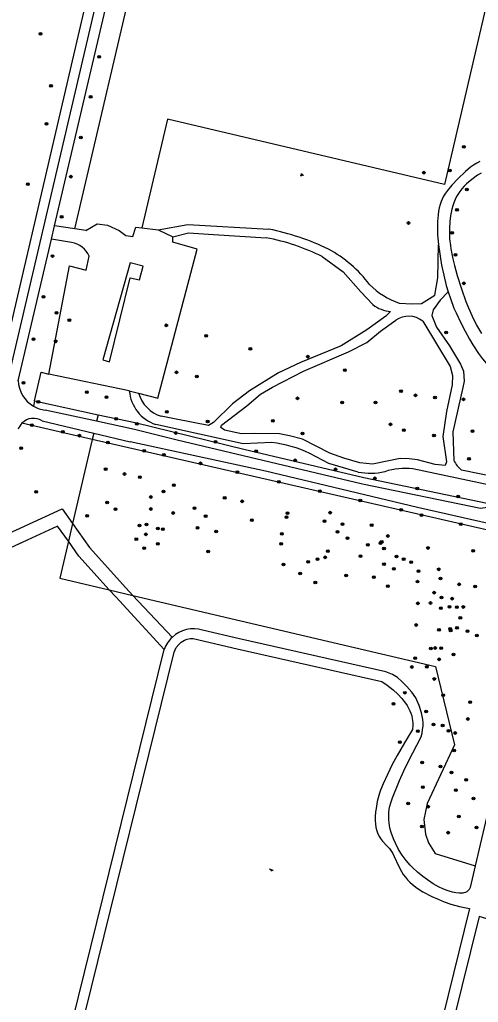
# Model space of a CAD drawing. Extents: x 128999 to 131010, y 395498 to 399007.
# Drawn here: x 129211.4 to 129345.9, y 396690 to 396978.2 of the extents above; entities that cross this region are included whole.
import ezdxf

# ---------------------------------------------------------------- set-up
doc = ezdxf.new("R2010")
doc.units = 0
for name, color, linetype in [('gg-knt-onverhard', 7, 'Continuous'), ('gg-knt-verharding', 7, 'Continuous'), ('gt-grn-groengrens', 7, 'Continuous'), ('gt-grn-weggrens', 7, 'Continuous'), ('gt-symb-boom', 7, 'Continuous'), ('gt-symb-groenvak', 7, 'Continuous'), ('gt-symb-speelvoorziening', 7, 'Continuous')]:
    doc.layers.add(name, color=color, linetype=linetype)

# ---------------------------------------------------------------- blocks, each defined once
blk = doc.blocks.new('gt0-BOOM')
at = {"layer": 'gt-symb-boom'}
for radius in [0.4, 0.2]:
    blk.add_circle((0, 0), radius, dxfattribs=at)
blk = doc.blocks.new('gt0-SV')
at = {"layer": 'gt-symb-speelvoorziening'}
for p, q in [((-0.48, 0.26), (-0.08, 0.1)), ((0.54, -0.08), (-0.45, 0.32)), ((0.13, 0.01), (0.51, -0.14))]:
    blk.add_line(p, q, dxfattribs=at)
for centre, radius, start, end in [((-0.47, 0.29), 0.0369, 63.6251, 252.6602), ((0, -0.01), 0.128, 127.6866, 8.5986), ((0.53, -0.11), 0.0363, 243.5085, 72.5436)]:
    blk.add_arc(centre, radius, start, end, dxfattribs=at)
blk = doc.blocks.new('gt0-GRVAK')
at = {"layer": 'gt-symb-groenvak'}
for p, q in [((-0.11, 0.19), (-0.23, 0.24)), ((-0.18, 0.15), (0.09, 0.15)), ((-0.09, 0.21), (-0.16, 0.32)), ((-0.05, 0.21), (-0.05, 0.39)), ((0, 0.21), (0.06, 0.32)), ((0.01, 0.19), (0.13, 0.24)), ((0.26, -0.05), (0.2, 0.06)), ((0.31, -0.05), (0.31, 0.13)), ((0.35, -0.05), (0.41, 0.06)), ((-0.24, -0.23), (-0.36, -0.18)), ((-0.32, -0.26), (-0.05, -0.26)), ((-0.23, -0.21), (-0.29, -0.1)), ((-0.18, -0.2), (-0.18, -0.02)), ((-0.14, -0.21), (-0.07, -0.1)), ((-0.12, -0.23), (0, -0.18)), ((0.24, -0.07), (0.12, -0.02)), ((0.17, -0.11), (0.44, -0.11)), ((0.37, -0.07), (0.49, -0.02))]:
    blk.add_line(p, q, dxfattribs=at)

msp = doc.modelspace()

# ---------------------------------------------------------------- linework, layer by layer
at = {"layer": 'gg-knt-onverhard'}
for p, q in [((129227.55, 396916.8), (129221.6, 396917.68)), ((129230.76, 396916.34), (129227.55, 396916.8)), ((129247.23, 396917.14), (129252.03, 396916.58)), ((129252.03, 396916.58), (129260.71, 396918.09)), ((129260.71, 396918.09), (129284.43, 396916.77)), ((129226.61, 396912.82), (129220.7, 396913.84)), ((129311.42, 396898.37), (129314.9, 396894.6)), ((129243.53, 396869.33), (129219.89, 396874.26)), ((129233.93, 396860.42), (129218.85, 396863.64)), ((129217.97, 396860.53), (129233.11, 396856.94)), ((129245.05, 396858.04), (129233.93, 396860.42)), ((129276.92, 396853.81), (129251.26, 396859.45)), ((129233.11, 396856.94), (129243.82, 396854.4)), ((129285.3, 396854.15), (129276.92, 396853.81)), ((129352.89, 396840.87), (129326.62, 396846.44)), ((129353.48, 396843.45), (129340.94, 396846.1)), ((129366.88, 396824.32), (129344.96, 396730))]:
    msp.add_line(p, q, dxfattribs=at)
for points in [[(129346.34, 396936.55), (129345.46, 396936.1), (129344.41, 396935.48), (129343.59, 396934.91), (129342.06, 396933.64), (129339.88, 396931.53), (129338.07, 396929.63), (129336.78, 396928.08), (129336.21, 396927.26), (129335.69, 396926.42), (129335.24, 396925.54), (129334.96, 396924.88), (129334.64, 396923.93), (129334.39, 396922.97), (129334.2, 396921.98), (129334.05, 396920.97), (129333.89, 396918.95), (129333.86, 396917.18), (129333.92, 396915.17), (129334.17, 396912.19)], [(129346.71, 396933.2), (129345.62, 396932.53), (129343.97, 396931.35), (129342.43, 396930.02), (129341.72, 396929.3), (129341.05, 396928.55), (129340.43, 396927.76), (129339.87, 396926.93), (129339.51, 396926.32), (129339.06, 396925.43), (129338.67, 396924.51), (129338.34, 396923.56), (129338.06, 396922.59), (129337.66, 396920.61), (129337.46, 396918.95), (129337.36, 396916.94), (129337.36, 396915.94), (129337.45, 396913.94), (129337.66, 396911.95), (129337.81, 396910.95), (129338.38, 396908.01), (129338.86, 396906.07), (129339.67, 396903.17), (129340.88, 396899.27), (129342.21, 396895.5), (129342.95, 396893.64), (129344.02, 396891.25), (129345.37, 396888.57), (129346.77, 396886.1)], [(129230.76, 396916.34), (129234.15, 396918.3), (129237.16, 396917.87), (129240.55, 396916.34), (129242.51, 396914.86), (129244.56, 396914.58), (129245.45, 396917.35), (129247.23, 396917.14)], [(129256.29, 396914.53), (129260.9, 396915.68), (129268.21, 396915.21), (129283.68, 396914.22)], [(129246.24, 396868.62), (129251.91, 396867.18), (129263.45, 396910.84), (129256.29, 396912.97), (129256.29, 396914.53)], [(129322.68, 396895.02), (129326.51, 396894.8), (129329.24, 396894.91), (129333.13, 396897.4), (129333.95, 396902.45), (129334.17, 396912.19)], [(129219.89, 396874.26), (129225.99, 396906), (129230.84, 396904.76), (129231.8, 396908.79)], [(129235.74, 396878.43), (129237.76, 396877.88), (129243.79, 396902.45), (129246.56, 396901.93), (129247.6, 396905.88), (129243.78, 396906.85), (129235.74, 396878.43)], [(129300.1, 396908.7), (129306.24, 396904.22), (129311.42, 396898.37)], [(129337.05, 396898.33), (129334.71, 396895.95), (129332.64, 396893.1), (129332.2, 396891.46), (129333.63, 396888.03), (129337.39, 396882.5), (129340.62, 396877.13), (129341.49, 396875.12), (129341.71, 396872.12), (129341.3, 396870.29)], [(129337.05, 396898.33), (129337.66, 396896.43), (129338.72, 396893.62), (129339.33, 396892.17), (129340.6, 396889.46), (129341.99, 396886.79), (129343.24, 396884.53), (129344.26, 396882.81), (129345.9, 396880.29), (129347.09, 396878.69), (129348.23, 396877.31), (129349.58, 396875.83), (129352.64, 396872.77), (129353.32, 396872.04), (129354.21, 396870.91), (129354.76, 396870.07), (129355.25, 396869.19), (129355.97, 396867.66)], [(129320.09, 396892.63), (129318.7, 396891.27), (129313.13, 396887.23), (129305.64, 396882.53), (129293.74, 396877.6), (129287.28, 396874.59), (129278.78, 396869.37), (129273.76, 396865.47), (129268.21, 396860.04), (129266.76, 396859.17), (129257.22, 396861.03), (129252.88, 396861.87)], [(129328.05, 396849.11), (129325.63, 396849.38), (129322.91, 396849.49), (129314.88, 396847.85), (129311.16, 396848.18), (129306.41, 396849.6), (129302.36, 396851.02), (129294.33, 396855.18), (129290.45, 396856.16), (129287.55, 396856.71), (129280.34, 396856.82), (129276.46, 396856.76), (129271.43, 396857.8), (129270.32, 396858.55), (129270.52, 396859.29), (129277.99, 396864.9), (129281.98, 396868.35), (129285.53, 396870.42), (129294.6, 396875.07), (129307.77, 396880.75), (129313.18, 396883.54), (129317.17, 396886.82), (129321.65, 396890.04)], [(129329.55, 396889.79), (129337.61, 396876.49), (129338.27, 396873.87), (129338.21, 396871.08), (129336.52, 396863.26), (129335.42, 396855.94), (129336.51, 396848.48), (129336.17, 396847.4)], [(129341.3, 396870.29), (129338.43, 396857.31), (129338.65, 396848.89)], [(129350.82, 396835.9), (129350.31, 396835.62), (129349.49, 396835.32), (129348.52, 396835.1), (129346.49, 396834.86), (129311.88, 396841.95), (129257.56, 396854.87), (129245.05, 396858.04)], [(129366.88, 396824.32), (129367.34, 396826.27), (129328.07, 396835.09), (129283.5, 396845.76), (129243.82, 396854.4)], [(129310.61, 396845.51), (129302.03, 396848.02), (129296.47, 396850.92)], [(129336.17, 396847.4), (129333.24, 396847.74), (129328.05, 396849.11)], [(129344.96, 396730), (129343.49, 396723.65), (129343.17, 396723.14), (129342.5, 396722.42), (129342.3, 396722.3), (129341.35, 396722.04), (129340.29, 396722.03), (129339.29, 396722.14), (129338.29, 396722.33), (129337.33, 396722.59), (129336.4, 396722.92), (129335.29, 396723.39), (129334.4, 396723.82), (129332.65, 396724.8), (129330.97, 396725.9), (129329.58, 396726.92), (129328.02, 396728.19), (129326.56, 396729.55), (129325.87, 396730.27), (129324.74, 396731.57), (129323.54, 396733.18), (129322.47, 396734.87), (129321.54, 396736.65), (129320.97, 396737.93), (129320.3, 396739.82), (129320.03, 396740.79), (129319.83, 396741.77), (129319.7, 396742.67), (129319.61, 396743.67), (129319.59, 396744.68), (129319.64, 396745.68), (129319.76, 396746.67), (129319.93, 396747.52), (129320.19, 396748.48), (129320.7, 396750), (129322.79, 396755.11), (129323.99, 396757.86), (129325.4, 396760.78), (129329.08, 396767.89), (129329.36, 396768.98), (129329.54, 396769.97), (129329.64, 396770.98), (129329.66, 396771.98), (129329.59, 396772.98), (129329.44, 396773.88), (129329.21, 396774.86), (129328.53, 396777.07), (129327.54, 396779.26), (129326.35, 396780.99), (129324.87, 396782.64), (129323.4, 396784.12), (129322.12, 396785.26), (129320.71, 396786.12), (129318.7, 396786.95), (129275.82, 396796.58), (129264.98, 396799.18)], [(129230.58, 396686.93), (129256.67, 396792.73), (129257.31, 396794.03), (129258.03, 396794.94), (129258.78, 396795.66), (129259.66, 396796.22), (129260.5, 396796.53), (129261.33, 396796.75), (129262.26, 396796.75), (129275.14, 396793.66), (129317.56, 396784.13), (129319.18, 396782.99), (129320.93, 396781.61), (129322.25, 396780.41), (129323.44, 396779.12), (129324.48, 396777.77), (129324.97, 396777.03), (129325.41, 396776.25), (129325.77, 396775.52), (129326.08, 396774.77), (129326.32, 396774.03), (129326.5, 396773.29), (129326.6, 396772.64), (129326.66, 396771.9), (129326.64, 396771.15), (129326.53, 396770.01), (129324.18, 396766.13), (129322.03, 396762.39), (129320.64, 396759.74), (129319.2, 396756.83), (129317.95, 396754.09), (129317.21, 396752.24), (129316.89, 396751.3), (129316.5, 396750), (129316.22, 396748.86), (129315.87, 396746.89), (129315.76, 396745.88), (129315.66, 396744.4), (129315.66, 396743.36), (129315.71, 396742.33), (129315.84, 396741.31), (129316.07, 396740.33), (129316.4, 396739.39), (129316.85, 396738.52), (129317.15, 396738.09), (129317.79, 396737.32), (129319.17, 396735.85), (129319.82, 396735.09), (129320.23, 396734.52), (129320.75, 396733.68), (129321.21, 396732.79), (129322.46, 396730.04), (129323.32, 396728.39), (129323.87, 396727.54), (129324.46, 396726.72), (129325.1, 396725.95), (129325.79, 396725.22), (129326.52, 396724.54), (129327.92, 396723.48), (129329.63, 396722.43), (129332.22, 396721.09), (129334.04, 396720.23), (129335.88, 396719.45), (129337.76, 396718.8), (129340.36, 396718.13), (129343.31, 396717.56), (129324.4, 396640.85)], [(129159.32, 396520.29), (129187.11, 396516.16), (129201.39, 396576.77), (129217.86, 396648.03), (129253.72, 396793.44)], [(129294.83, 396500), (129294.79, 396499.82), (129309.31, 396497.04), (129346.36, 396488.57), (129372.95, 396482.31), (129375.42, 396496.52), (129378.19, 396511.05), (129381.64, 396527.39), (129384.02, 396540.85), (129388.38, 396556.49), (129393.24, 396574.37), (129421.13, 396690.23), (129421.11, 396690.67), (129420.62, 396691.69), (129419.24, 396692.67), (129417.26, 396693.77), (129401.58, 396699.32), (129379.8, 396704.9), (129346.09, 396715.16), (129325.91, 396633.49), (129302.28, 396532.22), (129294.83, 396500)]]:
    msp.add_lwpolyline(points, dxfattribs=at)
for centre, radius, start, end in [((129268.85, 396841.75), 76.63, 64.4334, 78.2667), ((129225.46, 396905.97), 6.94, 23.9779, 80.4253), ((129272.2, 396852.88), 62.4, 63.4467, 79.4031), ((129285.06, 396879.2), 35.87, 36.3947, 61.9779), ((129330.58, 396917.38), 23.72, 225.4382, 250.551), ((129320.79, 396902.31), 9.7, 232.6451, 265.8949), ((129325.43, 396884.64), 6.59, 51.344, 125.0014), ((129220.01, 396872.63), 9.06, 181.9888, 239.3696), ((129254.95, 396870.3), 11.46, 184.8518, 251.2211), ((129255.95, 396871.53), 10.14, 196.7054, 252.3617), ((129220.01, 396872.63), 9.06, 239.3607, 262.629), ((129215.44, 396856.55), 4.72, 57.5707, 135.8557), ((129215.44, 396856.55), 4.71, 135.8327, 161.0654), ((129282.07, 396822.05), 32.26, 63.5008, 84.2495), ((129324.37, 396827.96), 18.62, 83.0533, 108.4473), ((129346.75, 396853.22), 9.18, 208.1317, 230.8089), ((129314.26, 396865.72), 20.53, 259.7455, 281.8417), ((129262.41, 396790.3), 9.24, 132.7041, 160.1549), ((129262.41, 396790.31), 9.24, 73.8274, 132.6927)]:
    msp.add_arc(centre, radius, start, end, dxfattribs=at)
at = {"layer": 'gg-knt-verharding'}
for p, q in [((129207.73, 396871.48), (129244.5, 397028.87)), ((129221.6, 396917.68), (129246.53, 397023.87)), ((129220.7, 396913.84), (129221.6, 396917.68)), ((129210.96, 396872.31), (129220.7, 396913.84))]:
    msp.add_line(p, q, dxfattribs=at)
at = {"layer": 'gt-grn-groengrens'}
for p, q in [((129241.97, 397031.34), (129204.01, 396868.46)), ((129215.75, 396866.35), (129215.4, 396864.83)), ((129215.75, 396866.35), (129234.38, 396862.34)), ((129234.38, 396862.34), (129233.93, 396860.42)), ((129232.68, 396855.1), (129212.06, 396859.83)), ((129232.68, 396855.1), (129226.89, 396830.41)), ((129233.11, 396856.94), (129232.68, 396855.1)), ((129366.88, 396824.32), (129232.68, 396855.1)), ((129226.89, 396830.41), (129225.68, 396825.22)), ((129225.68, 396825.22), (129223.14, 396814.38)), ((129223.14, 396814.38), (129237.66, 396810.97)), ((129237.66, 396810.97), (129244.6, 396809.34)), ((129244.6, 396809.34), (129256.14, 396797.1))]:
    msp.add_line(p, q, dxfattribs=at)
for points in [[(129227.55, 396916.8), (129246.99, 397000), (129252.16, 397021.87)], [(129354.23, 397008.45), (129335.94, 396929.88), (129254.69, 396948.95), (129247.23, 396917.14)], [(129215.75, 396866.35), (129217.72, 396874.76), (129219.89, 396874.26)], [(129234.38, 396862.34), (129245.27, 396860), (129277.06, 396852.22), (129312.27, 396843.95), (129350.82, 396835.9)], [(129201.87, 396824.62), (129223.85, 396834.7), (129226.89, 396830.41)], [(129225.68, 396825.22), (129222.51, 396829.68), (129200.73, 396819.69)], [(129226.89, 396830.41), (129231.9, 396823.37), (129242.48, 396811.6), (129244.6, 396809.34)], [(129237.66, 396810.97), (129228.77, 396820.87), (129225.68, 396825.22)], [(129253.72, 396793.44), (129239.53, 396808.89), (129237.66, 396810.97)], [(129244.6, 396809.34), (129333.31, 396788.52), (129338.83, 396765.56), (129330.84, 396748.34), (129329.89, 396743.62), (129330.34, 396739.36), (129331.22, 396736.82), (129333.16, 396733.61), (129344.96, 396730)]]:
    msp.add_lwpolyline(points, dxfattribs=at)
at = {"layer": 'gt-grn-weggrens'}
for p, q in [((129252.03, 396916.58), (129256.29, 396914.53)), ((129243.53, 396869.33), (129246.24, 396868.62))]:
    msp.add_line(p, q, dxfattribs=at)
msp.add_lwpolyline([(129334.17, 396912.19), (129334.43, 396910.21), (129334.75, 396908.14), (129335.1, 396906.17), (129335.73, 396903.23), (129336.48, 396900.25), (129337.05, 396898.33)], dxfattribs=at)

# ---------------------------------------------------------------- block references
at = {"layer": 'gt-symb-boom'}
for p in [(129217.51, 396974.05), (129234.71, 396967.3), (129220.57, 396958.76), (129232.19, 396955.51), (129219.23, 396947.61), (129229.29, 396943.6), (129341.61, 396940.9), (129226.41, 396932.13), (129329.86, 396933.31), (129337.47, 396933.93), (129213.74, 396929.97), (129342.47, 396928.4), (129339.61, 396922.41), (129223.69, 396920.38), (129325.4, 396918.54), (129338.2, 396915.63), (129339.17, 396909.2), (129220.99, 396908.86), (129341.64, 396900.85), (129218.37, 396896.91), (129222.19, 396892.22), (129225.95, 396890.05), (129254.38, 396888.54), (129336.44, 396886.42), (129215.4, 396884.47), (129221.94, 396883.84), (129266.03, 396885.47), (129279.02, 396881.67), (129295.86, 396879.35), (129257.4, 396874.76), (129306.73, 396875.39), (129212.51, 396871.69), (129263.29, 396873.5), (129231.04, 396868.91), (129323.18, 396869.26), (129216.86, 396866.08), (129236.86, 396867.51), (129292.87, 396867.14), (129305.96, 396865.91), (129315.69, 396865.9), (129327.47, 396868.02), (129333.16, 396867.34), (129341.49, 396866.83), (129254.56, 396863.21), (129239.64, 396861.12), (129266.5, 396860.37), (129285.58, 396860.5), (129214.93, 396859.27), (129224, 396857.3), (129245.73, 396859.64), (129320.1, 396859.51), (129323.99, 396857.8), (129344.14, 396857.48), (129228.88, 396856.18), (129257.15, 396856.96), (129268.77, 396854.39), (129294.31, 396856.8), (129332.87, 396856.2), (129211.79, 396852.54), (129237.24, 396854.15), (129247.86, 396851.74), (129280.71, 396851.67), (129253.62, 396850.57), (129292.13, 396848.95), (129343.12, 396849.36), (129236.59, 396846.38), (129264.42, 396848.07), (129303.95, 396846.32), (129242.13, 396844.95), (129246.65, 396844.01), (129275.2, 396845.49), (129315.53, 396843.68), (129256.55, 396841.64), (129287.39, 396842.61), (129299.39, 396839.9), (129327.98, 396840.7), (129216.19, 396839.69), (129249.83, 396838.19), (129253.59, 396839.79), (129271.49, 396837.97), (129311.26, 396837.17), (129339.96, 396838.32), (129237.01, 396836.59), (129239.44, 396834.64), (129249.85, 396834.67), (129262.63, 396834.95), (129276.64, 396836.93), (129323.25, 396834.43), (129231.2, 396832.67), (129256.42, 396833.5), (129265.91, 396832.57), (129279.44, 396831.44), (129289.62, 396832.32), (129289.91, 396833.46), (129302.44, 396833.61), (129329.16, 396832.87), (129246.51, 396829.82), (129248.59, 396830.13), (129251.91, 396828.97), (129253.32, 396828.76), (129263.56, 396829.15), (129300.72, 396831.12), (129306.03, 396830.23), (129314.59, 396829.9), (129340.75, 396830.26), (129245.58, 396825.84), (129248.37, 396827.25), (129269.02, 396828.07), (129288.24, 396827.42), (129304.55, 396827.95), (129307.51, 396826.14), (129319.31, 396826.77), (129247.91, 396823.21), (129251.86, 396824.43), (129288.04, 396824.46), (129313.43, 396824.19), (129317.19, 396824.68), (129317.52, 396825.06), (129318.21, 396823.1), (129331.1, 396823.24), (129266.67, 396822.22), (129298.67, 396819.97), (129300.93, 396820.51), (129301.73, 396822.35), (129311.34, 396820.87), (129321.88, 396820.74), (129323.97, 396819.96), (129344.34, 396822.42), (129288.74, 396818.4), (129295.98, 396819.17), (129318.2, 396818.53), (129321.09, 396817.13), (129326.17, 396819.1), (129334.24, 396816.98), (129293.64, 396815.74), (129307.14, 396815.2), (129315.21, 396814.67), (129328.35, 396816.47), (129334.79, 396814.31), (129298.07, 396813.09), (129319.32, 396812.07), (129328.01, 396813.38), (129340.24, 396812.59), (129344.97, 396811.93), (129332.94, 396810.15), (129335.09, 396808.73), (129338.2, 396808.38), (129328.13, 396807.01), (129331.84, 396807.11), (129334.89, 396805.6), (129337.41, 396805.98), (129339.58, 396805.9), (129341.46, 396805.94), (129340.58, 396802.79), (129327.62, 396800.67), (129339.61, 396799.83), (129334.33, 396799.21), (129337.64, 396799.5), (129337.75, 396799.05), (129342.68, 396798.86), (129345.39, 396797.61), (129331.97, 396793.8), (129333.22, 396793.92), (129334.93, 396793.88), (129327.33, 396790.9), (129338.62, 396791.98), (129326.37, 396788.35), (129330.79, 396788.39), (129334.41, 396790.6), (129332.96, 396784.82), (129324.35, 396780.81), (129335.56, 396780.09), (129321.02, 396777.56), (129343.5, 396778.04), (129330.55, 396775.28), (129332.72, 396771.46), (129335.4, 396771.21), (129342.76, 396773.09), (129328.1, 396769.53), (129337.08, 396769.64), (129339.1, 396769), (129322.83, 396766.33), (129338.81, 396763.89), (129329.37, 396760.37), (129334.79, 396759.16), (129337.96, 396757.43), (129342.29, 396755.24), (129329.58, 396753.1), (129339.26, 396752.26), (129325.27, 396748.34), (129344.46, 396749.77), (129331.15, 396747.39), (129340.15, 396744.48), (129329.35, 396741.61), (129337.04, 396739.76), (129345.31, 396741.3)]:
    msp.add_blockref('gt0-BOOM', p, dxfattribs=at)
at = {"layer": 'gt-symb-groenvak', "rotation": -7.068140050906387}
msp.add_blockref('gt0-GRVAK', (129294.11, 396932.7), dxfattribs=at)
at = {"layer": 'gt-symb-speelvoorziening'}
msp.add_blockref('gt0-SV', (129285.18, 396728.77), dxfattribs=at)

doc.saveas('drawing.dxf')
